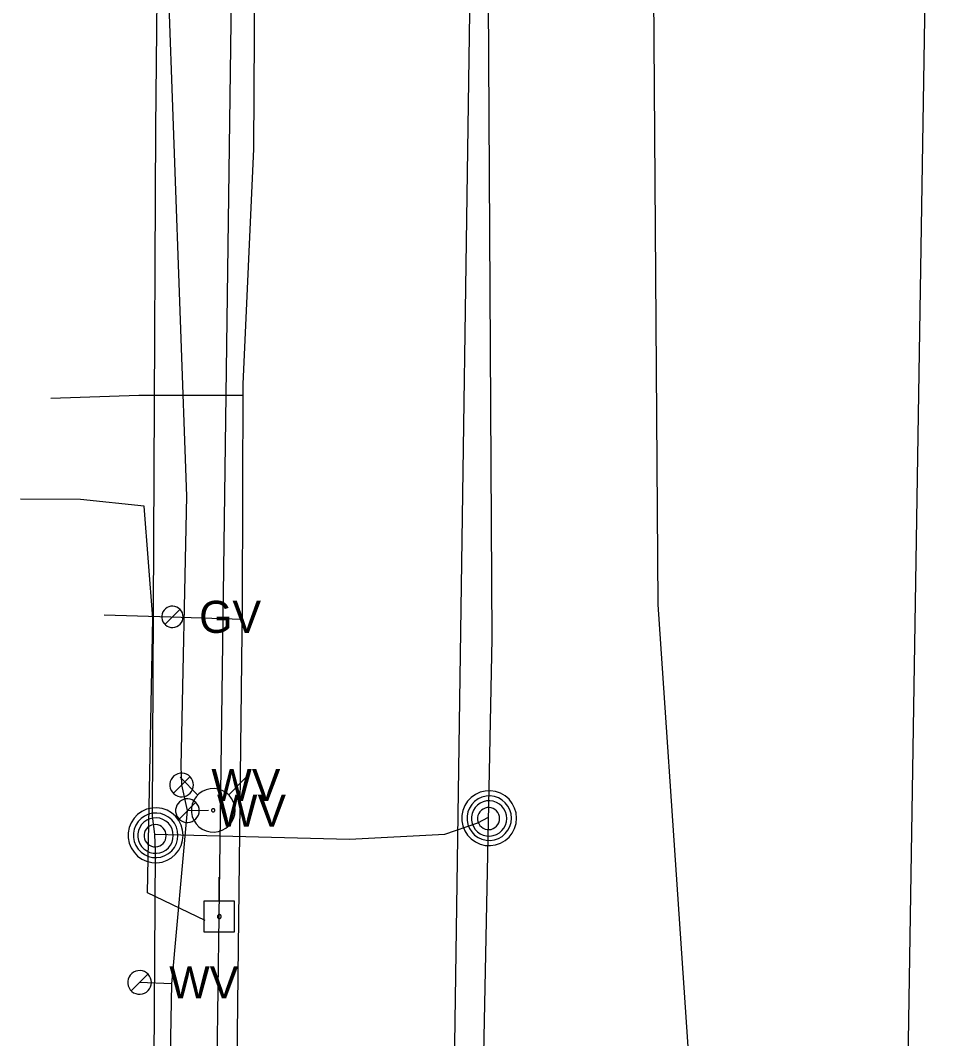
# Model space of a CAD drawing. Extents: x 600849 to 606371, y 330010 to 403088.
# Drawn here: x 601965.7 to 602075.7, y 359932.7 to 360055.1 of the extents above; entities that cross this region are included whole.
import ezdxf

# ---------------------------------------------------------------- set-up
doc = ezdxf.new("R2010")
doc.units = 0
for name, color, linetype in [('E_LTG_CID', 7, 'Continuous'), ('E_UTL_E_UG', 7, 'Continuous'), ('E_UTL_EPowerPole', 7, 'Continuous'), ('E_UTL_FO_UG', 7, 'Continuous'), ('E_UTL_G', 7, 'Continuous'), ('E_UTL_G_UG', 7, 'Continuous'), ('E_UTL_MH', 7, 'Continuous'), ('E_UTL_Overhead', 7, 'Continuous'), ('E_UTL_SAN_UG', 7, 'Continuous'), ('E_UTL_T_UG', 7, 'Continuous'), ('E_UTL_W', 7, 'Continuous'), ('E_UTL_W_UG', 7, 'Continuous'), ('E_UTL_WHydrant', 7, 'Continuous')]:
    doc.layers.add(name, color=color, linetype=linetype)

msp = doc.modelspace()

# ---------------------------------------------------------------- linework, layer by layer
at = {"layer": 'E_LTG_CID'}
msp.add_lwpolyline([(602042.94, 359054.77), (602043.69, 359086.99), (602042.08, 359198.08), (602043.03, 359218.8), (602043.8, 359252.58), (602046.66, 359354.8), (602046.79, 359386.71), (602046.88, 359405.12), (602038.97, 359566.99), (602038.48, 359570.03), (602037.12, 359648.56), (602041.37, 359697.34), (602046.93, 359747.34), (602047.07, 359768.54), (602046.73, 359770.11), (602047.59, 359908.15), (602042.37, 359984.86), (602041.75, 360075.24), (602041.84, 360079.99), (602042.01, 360081.1)], dxfattribs=at)
at = {"layer": 'E_UTL_E_UG'}
msp.add_lwpolyline([(601987.97, 359946.91), (601981.04, 359950.25), (601981.67, 359983.25), (601980.62, 359996.68), (601972.98, 359997.48), (601965.75, 359997.52)], dxfattribs=at)
at = {"layer": 'E_UTL_EPowerPole'}
for points in [[(601989.62, 359949.23), (601989.62, 359952.14)], [(601991.47, 359949.23), (601987.78, 359949.23)], [(601987.78, 359949.23), (601987.78, 359945.54)], [(601991.47, 359945.54), (601991.47, 359949.23)], [(601989.89, 359947.38), (601989.89, 359947.43), (601989.88, 359947.47), (601989.85, 359947.51), (601989.83, 359947.55), (601989.79, 359947.58), (601989.75, 359947.6), (601989.71, 359947.62), (601989.67, 359947.62), (601989.62, 359947.62), (601989.58, 359947.61), (601989.53, 359947.59), (601989.5, 359947.57), (601989.47, 359947.53), (601989.44, 359947.49), (601989.43, 359947.45), (601989.42, 359947.41), (601989.42, 359947.36), (601989.43, 359947.32), (601989.44, 359947.28), (601989.47, 359947.24), (601989.5, 359947.2), (601989.53, 359947.18), (601989.58, 359947.16), (601989.62, 359947.15), (601989.67, 359947.15), (601989.71, 359947.15), (601989.75, 359947.17), (601989.79, 359947.19), (601989.83, 359947.22), (601989.85, 359947.26), (601989.88, 359947.3), (601989.89, 359947.34), (601989.89, 359947.38)], [(601987.78, 359945.54), (601991.47, 359945.54)]]:
    msp.add_lwpolyline(points, dxfattribs=at)
at = {"layer": 'E_UTL_FO_UG'}
for points in [[(601976.95, 359682.74), (601976.59, 359687.86), (601978.56, 359710.82), (601979.54, 359772.92), (601981.74, 359917.5), (601981.99, 359955.18), (601981.91, 359957.28), (601981.64, 359959.44), (601982.01, 360042.1), (601983.18, 360156.18), (601986.24, 360288.56), (601986.53, 360325.7), (601985.94, 360329.91)], [(601981.91, 359957.28), (602005.31, 359956.7), (602016.74, 359957.28), (602020.72, 359958.64), (602021.99, 359959.34)]]:
    msp.add_lwpolyline(points, dxfattribs=at)
at = {"layer": 'E_UTL_G'}
for points in [[(601985.3, 359983.4), (601985.28, 359983.64), (601985.21, 359983.87), (601985.1, 359984.09), (601984.95, 359984.28), (601984.76, 359984.44), (601984.55, 359984.56), (601984.32, 359984.64), (601984.08, 359984.68), (601983.84, 359984.67), (601983.6, 359984.61), (601983.38, 359984.51), (601983.18, 359984.37), (601983.01, 359984.19), (601982.88, 359983.98), (601982.79, 359983.76), (601982.74, 359983.52), (601982.74, 359983.27), (601982.79, 359983.03), (601982.88, 359982.81), (601983.01, 359982.6), (601983.18, 359982.43), (601983.38, 359982.28), (601983.6, 359982.18), (601983.84, 359982.13), (601984.08, 359982.11), (601984.32, 359982.15), (601984.55, 359982.23), (601984.76, 359982.35), (601984.95, 359982.51), (601985.1, 359982.7), (601985.21, 359982.92), (601985.28, 359983.15), (601985.3, 359983.4)], [(601983.11, 359982.49), (601984.93, 359984.3)]]:
    msp.add_lwpolyline(points, dxfattribs=at)
at = {"layer": 'E_UTL_G_UG'}
for points in [[(601980.09, 359021.9), (601980.96, 359082.79), (601981.41, 359151.97), (601983.06, 359227.97), (601983.79, 359286.76), (601983.84, 359287.29), (601984.42, 359351.28), (601984.8, 359408.77), (601985.08, 359469.91), (601985.33, 359492.21), (601985.69, 359523.34), (601987.17, 359583.17), (601988.92, 359663.01), (601988.74, 359686.98), (601989.06, 359710.39), (601989.78, 359803.45), (601990.35, 359832.65), (601991.62, 359916.26), (601992.43, 359984.9), (601992.5, 360011.35), (601993.81, 360039.63), (601994.27, 360121.7), (601995.5, 360174.54), (601997.19, 360243.87)], [(601992.53, 360009.98), (601979.97, 360009.98), (601969.4, 360009.62)], [(601975.82, 359983.63), (601983.83, 359983.39), (601992.44, 359983.13)]]:
    msp.add_lwpolyline(points, dxfattribs=at)
at = {"layer": 'E_UTL_MH'}
for points in [[(602025.38, 359959.21), (602025.32, 359959.83), (602025.14, 359960.43), (602024.85, 359960.99), (602024.47, 359961.48), (602023.99, 359961.9), (602023.45, 359962.21), (602022.86, 359962.41), (602022.23, 359962.5), (602021.61, 359962.47), (602021, 359962.33), (602020.43, 359962.07), (602019.92, 359961.7), (602019.48, 359961.25), (602019.14, 359960.72), (602018.91, 359960.14), (602018.79, 359959.52), (602018.79, 359958.89), (602018.91, 359958.28), (602019.14, 359957.7), (602019.48, 359957.17), (602019.92, 359956.71), (602020.43, 359956.35), (602021, 359956.09), (602021.61, 359955.94), (602022.23, 359955.91), (602022.86, 359956), (602023.45, 359956.21), (602023.99, 359956.52), (602024.47, 359956.93), (602024.85, 359957.42), (602025.14, 359957.98), (602025.32, 359958.58), (602025.38, 359959.21)], [(602024.76, 359959.2), (602024.71, 359959.71), (602024.57, 359960.2), (602024.34, 359960.65), (602024.02, 359961.05), (602023.64, 359961.38), (602023.2, 359961.64), (602022.72, 359961.8), (602022.21, 359961.88), (602021.7, 359961.85), (602021.21, 359961.73), (602020.75, 359961.52), (602020.33, 359961.23), (602019.98, 359960.86), (602019.71, 359960.43), (602019.52, 359959.96), (602019.42, 359959.46), (602019.42, 359958.95), (602019.52, 359958.45), (602019.71, 359957.98), (602019.98, 359957.55), (602020.33, 359957.18), (602020.75, 359956.88), (602021.21, 359956.67), (602021.7, 359956.55), (602022.21, 359956.53), (602022.72, 359956.6), (602023.2, 359956.77), (602023.64, 359957.02), (602024.02, 359957.36), (602024.34, 359957.76), (602024.57, 359958.21), (602024.71, 359958.7), (602024.76, 359959.2)], [(602024.2, 359959.17), (602024.16, 359959.58), (602024.05, 359959.97), (602023.86, 359960.33), (602023.61, 359960.64), (602023.31, 359960.91), (602022.95, 359961.11), (602022.57, 359961.24), (602022.17, 359961.3), (602021.77, 359961.28), (602021.37, 359961.19), (602021.01, 359961.02), (602020.68, 359960.78), (602020.4, 359960.49), (602020.18, 359960.15), (602020.03, 359959.77), (602019.95, 359959.38), (602019.95, 359958.97), (602020.03, 359958.57), (602020.18, 359958.2), (602020.4, 359957.86), (602020.68, 359957.57), (602021.01, 359957.33), (602021.37, 359957.16), (602021.77, 359957.07), (602022.17, 359957.05), (602022.57, 359957.11), (602022.95, 359957.24), (602023.31, 359957.44), (602023.61, 359957.71), (602023.86, 359958.02), (602024.05, 359958.38), (602024.16, 359958.77), (602024.2, 359959.17)], [(601985.3, 359957.15), (601985.24, 359957.77), (601985.06, 359958.38), (601984.78, 359958.93), (601984.39, 359959.43), (601983.91, 359959.84), (601983.37, 359960.15), (601982.78, 359960.36), (601982.16, 359960.45), (601981.53, 359960.42), (601980.92, 359960.27), (601980.35, 359960.01), (601979.84, 359959.64), (601979.41, 359959.19), (601979.07, 359958.66), (601978.83, 359958.08), (601978.71, 359957.46), (601978.71, 359956.84), (601978.83, 359956.22), (601979.07, 359955.64), (601979.41, 359955.11), (601979.84, 359954.66), (601980.35, 359954.29), (601980.92, 359954.03), (601981.53, 359953.88), (601982.16, 359953.85), (601982.78, 359953.94), (601983.37, 359954.15), (601983.91, 359954.46), (601984.39, 359954.87), (601984.78, 359955.37), (601985.06, 359955.92), (601985.24, 359956.52), (601985.3, 359957.15)], [(601984.68, 359957.14), (601984.64, 359957.65), (601984.49, 359958.14), (601984.26, 359958.59), (601983.94, 359958.99), (601983.56, 359959.33), (601983.12, 359959.58), (601982.64, 359959.75), (601982.13, 359959.82), (601981.63, 359959.79), (601981.13, 359959.67), (601980.67, 359959.46), (601980.25, 359959.17), (601979.9, 359958.8), (601979.63, 359958.37), (601979.44, 359957.9), (601979.34, 359957.4), (601979.34, 359956.89), (601979.44, 359956.39), (601979.63, 359955.92), (601979.9, 359955.49), (601980.25, 359955.12), (601980.67, 359954.83), (601981.13, 359954.62), (601981.63, 359954.5), (601982.13, 359954.47), (601982.64, 359954.54), (601983.12, 359954.71), (601983.56, 359954.96), (601983.94, 359955.3), (601984.26, 359955.7), (601984.49, 359956.15), (601984.64, 359956.64), (601984.68, 359957.14)], [(602023.34, 359959.16), (602023.32, 359959.41), (602023.25, 359959.65), (602023.13, 359959.88), (602022.98, 359960.08), (602022.78, 359960.24), (602022.57, 359960.37), (602022.33, 359960.45), (602022.08, 359960.49), (602021.82, 359960.48), (602021.58, 359960.42), (602021.35, 359960.31), (602021.14, 359960.17), (602020.96, 359959.98), (602020.83, 359959.77), (602020.73, 359959.53), (602020.69, 359959.29), (602020.69, 359959.03), (602020.73, 359958.78), (602020.83, 359958.55), (602020.96, 359958.34), (602021.14, 359958.15), (602021.35, 359958.01), (602021.58, 359957.9), (602021.82, 359957.84), (602022.08, 359957.83), (602022.33, 359957.86), (602022.57, 359957.95), (602022.78, 359958.07), (602022.98, 359958.24), (602023.13, 359958.44), (602023.25, 359958.66), (602023.32, 359958.91), (602023.34, 359959.16)], [(601984.12, 359957.12), (601984.08, 359957.52), (601983.97, 359957.91), (601983.78, 359958.27), (601983.53, 359958.59), (601983.23, 359958.85), (601982.88, 359959.05), (601982.49, 359959.19), (601982.09, 359959.24), (601981.69, 359959.22), (601981.3, 359959.13), (601980.93, 359958.96), (601980.6, 359958.73), (601980.32, 359958.43), (601980.1, 359958.09), (601979.95, 359957.72), (601979.87, 359957.32), (601979.87, 359956.91), (601979.95, 359956.52), (601980.1, 359956.14), (601980.32, 359955.8), (601980.6, 359955.51), (601980.93, 359955.27), (601981.3, 359955.1), (601981.69, 359955.01), (601982.09, 359954.99), (601982.49, 359955.05), (601982.88, 359955.18), (601983.23, 359955.38), (601983.53, 359955.65), (601983.78, 359955.97), (601983.97, 359956.32), (601984.08, 359956.71), (601984.12, 359957.12)], [(601983.27, 359957.1), (601983.24, 359957.35), (601983.17, 359957.6), (601983.05, 359957.82), (601982.9, 359958.02), (601982.71, 359958.19), (601982.49, 359958.31), (601982.25, 359958.4), (601982, 359958.43), (601981.74, 359958.42), (601981.5, 359958.36), (601981.27, 359958.25), (601981.06, 359958.11), (601980.89, 359957.92), (601980.75, 359957.71), (601980.66, 359957.48), (601980.61, 359957.23), (601980.61, 359956.97), (601980.66, 359956.73), (601980.75, 359956.49), (601980.89, 359956.28), (601981.06, 359956.09), (601981.27, 359955.95), (601981.5, 359955.84), (601981.74, 359955.78), (601982, 359955.77), (601982.25, 359955.81), (601982.49, 359955.89), (601982.71, 359956.02), (601982.9, 359956.18), (601983.05, 359956.38), (601983.17, 359956.61), (601983.24, 359956.85), (601983.27, 359957.1)]]:
    msp.add_lwpolyline(points, dxfattribs=at)
at = {"layer": 'E_UTL_Overhead'}
msp.add_lwpolyline([(601976.75, 358958.92), (601977.97, 359111.94), (601981.19, 359312.23), (601983.51, 359526.6), (601985.8, 359662.25), (601987.84, 359828.62), (601989.65, 359947.39), (601991.34, 360075.03), (601992.79, 360204.36), (601996.6, 360395.42), (601996.88, 360486.88), (601998.68, 360539.79), (601998.36, 360632.61), (601999.96, 360761.05), (602001.64, 360876.73), (602001.68, 360897.47), (602002.94, 360981.08), (602003.73, 361045.7), (602006.07, 361225.37), (602007.31, 361412.08)], dxfattribs=at)
at = {"layer": 'E_UTL_SAN_UG'}
msp.add_line((602071.01, 359839.88), (602075.73, 360138.01), dxfattribs=at)
msp.add_lwpolyline([(602016.69, 359843.9), (602021.6, 360182.74)], dxfattribs=at)
at = {"layer": 'E_UTL_T_UG'}
msp.add_lwpolyline([(602007.51, 358972.14), (602009.77, 359124.48), (602011.31, 359275.24), (602014.79, 359322.97), (602016.6, 359492.93), (602016.88, 359658.26), (602018.98, 359809.25), (602022.42, 359980.76), (602021.62, 360120.35), (602030.35, 360683.16)], dxfattribs=at)
at = {"layer": 'E_UTL_W'}
for points in [[(601986.56, 359963.2), (601986.53, 359963.47), (601986.45, 359963.73), (601986.33, 359963.97), (601986.16, 359964.18), (601985.96, 359964.36), (601985.72, 359964.5), (601985.47, 359964.58), (601985.2, 359964.62), (601984.93, 359964.61), (601984.66, 359964.55), (601984.42, 359964.43), (601984.2, 359964.28), (601984.01, 359964.08), (601983.86, 359963.85), (601983.76, 359963.6), (601983.71, 359963.33), (601983.71, 359963.06), (601983.76, 359962.8), (601983.86, 359962.55), (601984.01, 359962.32), (601984.2, 359962.12), (601984.42, 359961.96), (601984.66, 359961.85), (601984.93, 359961.79), (601985.2, 359961.77), (601985.47, 359961.81), (601985.72, 359961.9), (601985.96, 359962.04), (601986.16, 359962.22), (601986.33, 359962.43), (601986.45, 359962.67), (601986.53, 359962.93), (601986.56, 359963.2)], [(601984.12, 359962.19), (601986.14, 359964.21)], [(601987.24, 359960.11), (601987.22, 359960.38), (601987.14, 359960.64), (601987.01, 359960.88), (601986.85, 359961.1), (601986.64, 359961.27), (601986.41, 359961.41), (601986.15, 359961.5), (601985.88, 359961.54), (601985.61, 359961.52), (601985.35, 359961.46), (601985.1, 359961.35), (601984.88, 359961.19), (601984.69, 359960.99), (601984.55, 359960.77), (601984.45, 359960.51), (601984.4, 359960.25), (601984.4, 359959.98), (601984.45, 359959.71), (601984.55, 359959.46), (601984.69, 359959.23), (601984.88, 359959.03), (601985.1, 359958.88), (601985.35, 359958.76), (601985.61, 359958.7), (601985.88, 359958.69), (601986.15, 359958.73), (601986.41, 359958.82), (601986.64, 359958.95), (601986.85, 359959.13), (601987.01, 359959.34), (601987.14, 359959.58), (601987.22, 359959.84), (601987.24, 359960.11)], [(601984.81, 359959.1), (601986.82, 359961.12)], [(601981.5, 359939.47), (601981.48, 359939.74), (601981.4, 359940), (601981.27, 359940.24), (601981.11, 359940.46), (601980.9, 359940.63), (601980.67, 359940.77), (601980.41, 359940.86), (601980.14, 359940.9), (601979.87, 359940.88), (601979.61, 359940.82), (601979.36, 359940.71), (601979.14, 359940.55), (601978.95, 359940.35), (601978.81, 359940.13), (601978.71, 359939.87), (601978.66, 359939.61), (601978.66, 359939.34), (601978.71, 359939.07), (601978.81, 359938.82), (601978.95, 359938.59), (601979.14, 359938.4), (601979.36, 359938.24), (601979.61, 359938.13), (601979.87, 359938.06), (601980.14, 359938.05), (601980.41, 359938.09), (601980.67, 359938.18), (601980.9, 359938.31), (601981.11, 359938.49), (601981.27, 359938.7), (601981.4, 359938.94), (601981.48, 359939.2), (601981.5, 359939.47)], [(601979.07, 359938.46), (601981.08, 359940.48)]]:
    msp.add_lwpolyline(points, dxfattribs=at)
at = {"layer": 'E_UTL_W_UG'}
for points in [[(601972.16, 359041.36), (601973.28, 359168.07), (601974.93, 359233.92), (601975.83, 359340.64), (601976.66, 359395.32), (601977.04, 359455.79), (601977.65, 359495.85), (601977.61, 359516.2), (601978.05, 359572.79), (601979.2, 359630.24), (601981.41, 359672.03), (601980.94, 359711.2), (601981.6, 359773.44), (601981.95, 359831.36), (601983.96, 359939.3), (601985.82, 359960.11), (601985.13, 359963.2), (601985.07, 359965.47), (601985.74, 359997.89), (601982.7, 360082.49), (601986.39, 360103.49), (601987, 360173.39), (601989.12, 360321.85)], [(601985.82, 359960.11), (601988.35, 359960.17)], [(601983.96, 359939.3), (601980.08, 359939.47)]]:
    msp.add_lwpolyline(points, dxfattribs=at)
at = {"layer": 'E_UTL_WHydrant'}
for points in [[(601987.09, 359961.99), (601984.95, 359964.13)], [(601990.76, 359961.99), (601992.9, 359964.13)], [(601991.55, 359960.15), (601991.5, 359960.65), (601991.36, 359961.13), (601991.13, 359961.57), (601990.82, 359961.96), (601990.44, 359962.29), (601990.01, 359962.54), (601989.54, 359962.7), (601989.05, 359962.77), (601988.55, 359962.75), (601988.07, 359962.63), (601987.61, 359962.42), (601987.21, 359962.14), (601986.86, 359961.77), (601986.59, 359961.36), (601986.41, 359960.89), (601986.31, 359960.4), (601986.31, 359959.9), (601986.41, 359959.41), (601986.59, 359958.95), (601986.86, 359958.53), (601987.21, 359958.17), (601987.61, 359957.88), (601988.07, 359957.67), (601988.55, 359957.56), (601989.05, 359957.53), (601989.54, 359957.6), (601990.01, 359957.77), (601990.44, 359958.02), (601990.82, 359958.34), (601991.13, 359958.74), (601991.36, 359959.18), (601991.5, 359959.66), (601991.55, 359960.15)], [(601989.12, 359960.15), (601989.12, 359960.19), (601989.11, 359960.23), (601989.09, 359960.26), (601989.07, 359960.29), (601989.04, 359960.32), (601989.01, 359960.34), (601988.97, 359960.35), (601988.93, 359960.35), (601988.89, 359960.35), (601988.86, 359960.34), (601988.82, 359960.33), (601988.79, 359960.3), (601988.77, 359960.28), (601988.74, 359960.25), (601988.73, 359960.21), (601988.72, 359960.17), (601988.72, 359960.13), (601988.73, 359960.1), (601988.74, 359960.06), (601988.77, 359960.03), (601988.79, 359960), (601988.82, 359959.98), (601988.86, 359959.96), (601988.89, 359959.95), (601988.93, 359959.95), (601988.97, 359959.96), (601989.01, 359959.97), (601989.04, 359959.99), (601989.07, 359960.01), (601989.09, 359960.04), (601989.11, 359960.08), (601989.12, 359960.12), (601989.12, 359960.15)]]:
    msp.add_lwpolyline(points, dxfattribs=at)

# ---------------------------------------------------------------- texts
at = {"layer": 'E_UTL_G'}
msp.add_text('GV', height=3.85, dxfattribs=at).set_placement((601987.23, 359981.47))
at = {"layer": 'E_UTL_W'}
for p in [(601988.7, 359961.27), (601989.38, 359958.19), (601983.64, 359937.55)]:
    msp.add_text('WV', height=3.85, dxfattribs=at).set_placement(p)

doc.saveas('drawing.dxf')
